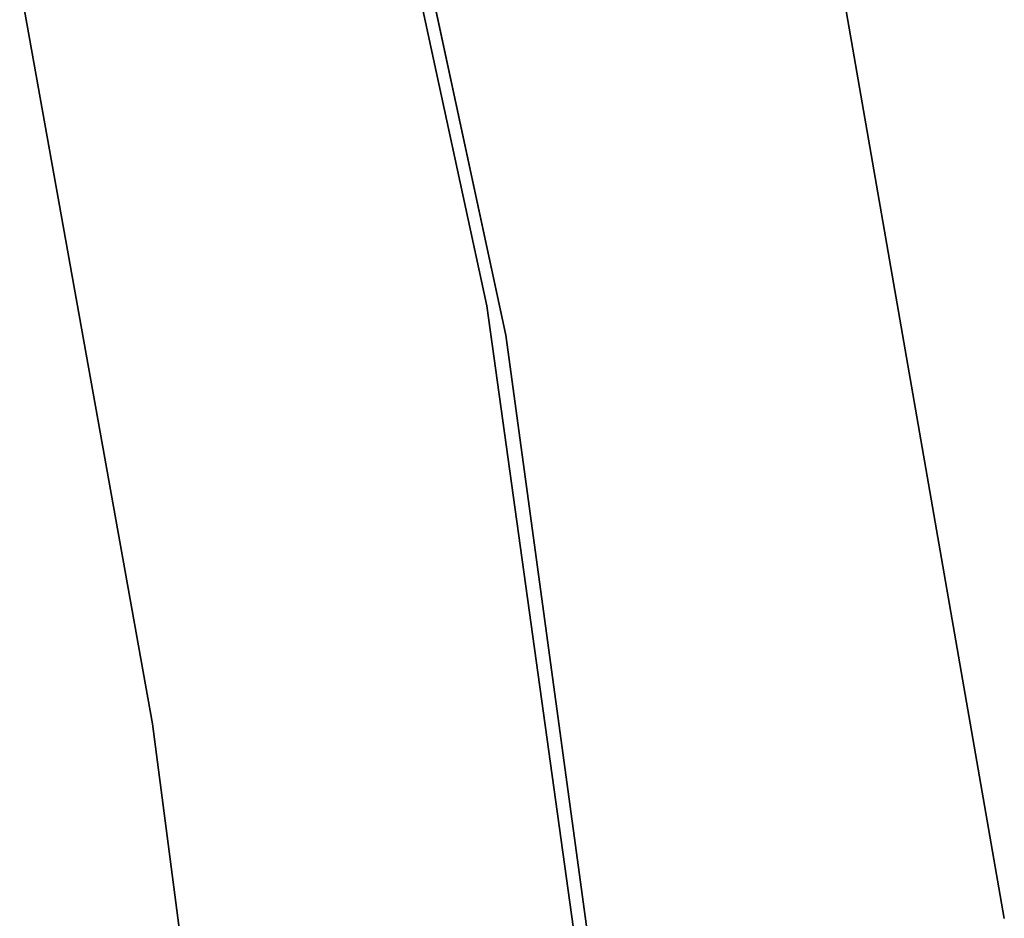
# Model space of a CAD drawing. Extents: x -102 to 102, y -101 to 102.
# Tile 402 of 481: x 59.27 to 62.94, y 8.54 to 11.88. Entities that reach past the tile are written whole.
import ezdxf

# ---------------------------------------------------------------- set-up
doc = ezdxf.new("R2010")
doc.units = 0
doc.header["$LTSCALE"] = 25.4
doc.layers.get('0').update_dxf_attribs({"linetype": 'CONTINUOUS'})

# ---------------------------------------------------------------- blocks, each defined once
blk = doc.blocks.new('NL2500011659_STL')
at = {"color": 0}
for p, q in [((61.0123, 10.8194, -316), (60.0327, 15.3474, -316)), ((60.0327, 15.3474, -315), (61.0123, 10.8194, -315)), ((61.0123, 10.8194, -316), (60.0327, 15.3474, -316)), ((60.0327, 15.3474, -315), (61.0123, 10.8194, -315)), ((60.097, 15.2977, -308.5), (61.0823, 10.71, -308.5)), ((61.0823, 10.71, -318), (60.097, 15.2977, -318)), ((61.0823, 10.71, -318), (60.097, 15.2977, -318)), ((60.097, 15.2977, -308.5), (61.0823, 10.71, -308.5)), ((62.938, 8.5379, -308.5), (62.1236, 13.2162, -308.5)), ((62.1236, 13.2162, -318), (62.938, 8.5379, -318)), ((62.938, 8.5379, -308.5), (62.1236, 13.2162, -308.5)), ((62.1236, 13.2162, -318), (62.938, 8.5379, -318)), ((59.2734, 12.0214, -312), (59.7672, 9.2622, -312)), ((59.7672, 9.2622, -314), (59.2734, 12.0214, -314)), ((59.7672, 9.2622, -314), (59.2734, 12.0214, -314)), ((59.2734, 12.0214, -312), (59.7672, 9.2622, -312)), ((61.6507, 6.2308, -316), (61.0123, 10.8194, -316)), ((61.0123, 10.8194, -316), (61.0123, 10.8194, -315)), ((61.0123, 10.8194, -315), (61.6507, 6.2308, -315)), ((61.0123, 10.8194, -316), (61.0123, 10.8194, -315)), ((61.6507, 6.2308, -316), (61.0123, 10.8194, -316)), ((61.0123, 10.8194, -315), (61.6507, 6.2308, -315)), ((61.0823, 10.71, -308.5), (61.7179, 6.0609, -308.5)), ((61.7179, 6.0609, -318), (61.0823, 10.71, -318)), ((61.0823, 10.71, -318), (61.0823, 10.71, -308.5)), ((61.0823, 10.71, -318), (61.0823, 10.71, -308.5)), ((61.7179, 6.0609, -318), (61.0823, 10.71, -318)), ((61.0823, 10.71, -308.5), (61.7179, 6.0609, -308.5)), ((59.7672, 9.2622, -312), (59.7672, 9.2622, -314)), ((59.7672, 9.2622, -312), (60.1325, 6.483, -312)), ((60.1325, 6.483, -314), (59.7672, 9.2622, -314)), ((59.7672, 9.2622, -312), (59.7672, 9.2622, -314)), ((60.1325, 6.483, -314), (59.7672, 9.2622, -314)), ((59.7672, 9.2622, -312), (60.1325, 6.483, -312))]:
    blk.add_line(p, q, dxfattribs=at)

msp = doc.modelspace()

# ---------------------------------------------------------------- block references
at = {"color": 0}
msp.add_blockref('NL2500011659_STL', (0, 0), dxfattribs=at)

doc.saveas('drawing.dxf')
